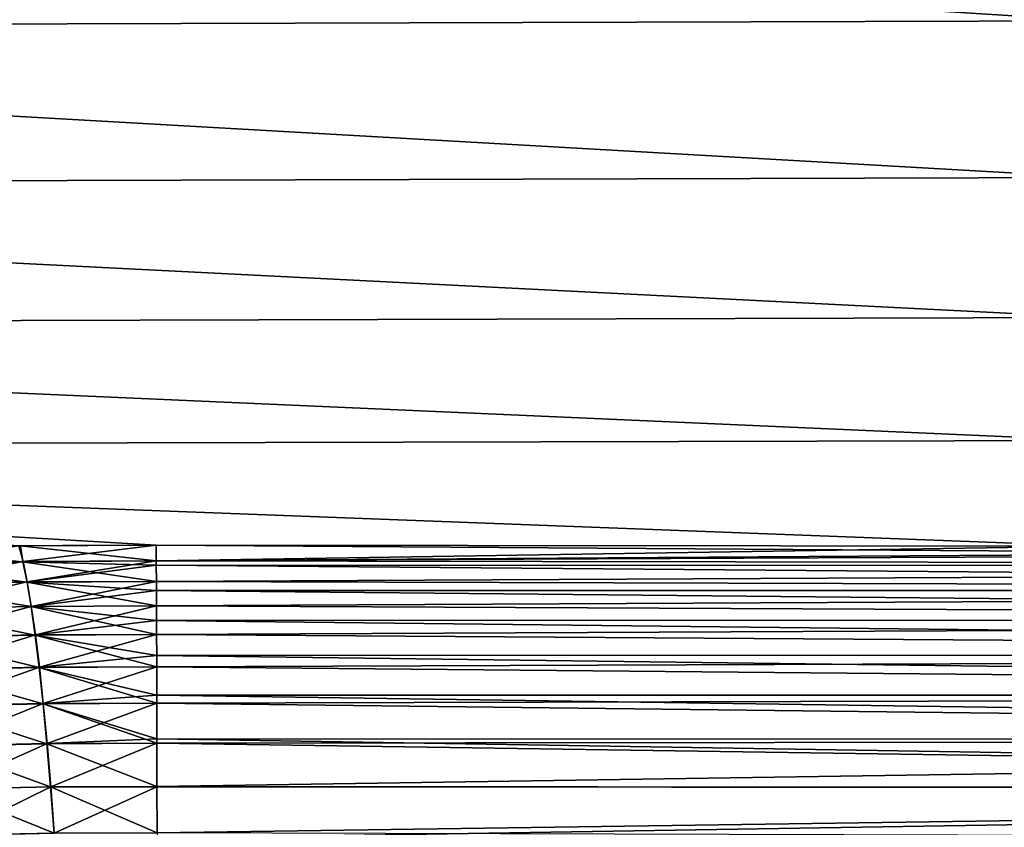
# Model space of a CAD drawing. Header units: metres. Extents: x -2 to 78, y -85 to 85.
# Tile 314 of 500: x 54.69 to 58.18, y 0.36 to 3.23. Entities that reach past the tile are written whole.
import ezdxf

# ---------------------------------------------------------------- set-up
doc = ezdxf.new("R2010")
doc.units = ezdxf.units.M
doc.layers.add('solid_20004802', color=7, linetype='CONTINUOUS')

msp = doc.modelspace()

# ---------------------------------------------------------------- linework, layer by layer
at = {"layer": 'solid_20004802'}
for points in [[(58.496902, 3.845497, -13.285575), (58.496902, 3.229708, -12.098725), (49.188503, 3.817709, -13.183705)], [(58.496902, 3.229683, 12.098675), (58.496902, 3.845463, 13.285513), (49.188503, 3.817484, 13.183293)], [(58.496902, 3.229708, -12.098725), (49.188503, 3.201777, -11.98505), (49.188503, 3.817709, -13.183705)], [(58.496902, 3.229683, 12.098675), (49.188503, 3.817484, 13.183293), (49.188503, 3.201569, 11.98462)], [(58.496902, 3.229708, -12.098725), (58.496902, 2.672193, -10.883413), (49.188503, 3.201777, -11.98505)], [(58.496902, 2.672176, 10.883375), (58.496902, 3.229683, 12.098675), (49.188503, 3.201569, 11.98462)], [(58.496902, 2.672193, -10.883413), (49.188503, 2.645215, -10.757702), (49.188503, 3.201777, -11.98505)], [(58.496902, 2.672176, 10.883375), (49.188503, 3.201569, 11.98462), (49.188503, 2.645025, 10.757254)], [(58.496902, 2.672193, -10.883413), (58.496902, 2.174262, -9.642498), (49.188503, 2.645215, -10.757702)], [(58.496902, 2.174252, 9.642471), (58.496902, 2.672176, 10.883375), (49.188503, 2.645025, 10.757254)], [(58.496902, 2.174262, -9.642498), (49.188503, 2.149354, -9.504599), (49.188503, 2.645215, -10.757702)], [(58.496902, 2.174252, 9.642471), (49.188503, 2.645025, 10.757254), (49.188503, 2.149183, 9.504133)], [(58.496902, 2.174262, -9.642498), (58.496902, 1.737087, -8.378898), (49.188503, 2.149354, -9.504599)], [(58.496902, 1.737083, 8.378884), (58.496902, 2.174252, 9.642471), (49.188503, 2.149183, 9.504133)], [(58.496902, 1.737087, -8.378898), (49.188503, 1.715382, -8.22874), (49.188503, 2.149354, -9.504599)], [(58.496902, 1.737083, 8.378884), (49.188503, 2.149183, 9.504133), (49.188503, 1.715232, 8.228259)], [(58.496902, 1.737087, -8.378898), (58.496914, 1.361565, -7.09509), (49.188503, 1.715382, -8.22874)], [(58.496914, 1.361565, 7.09509), (58.496902, 1.737083, 8.378884), (49.188503, 1.715232, 8.228259)], [(55.170246, 1.366101, -7.084977), (54.682663, 1.362821, -7.067993), (49.188503, 1.715382, -8.22874)], [(58.496914, 1.361565, -7.09509), (55.170246, 1.366101, -7.084977), (49.188503, 1.715382, -8.22874)], [(55.170246, 1.366101, 7.084977), (49.188503, 1.715232, 8.228259), (49.188503, 1.344209, 6.932685)], [(55.170246, 1.366101, 7.084977), (58.496914, 1.361565, 7.09509), (49.188503, 1.715232, 8.228259)], [(54.688995, 1.363106, 7.069128), (55.170246, 1.366101, 7.084977), (49.188503, 1.344209, 6.932685)], [(54.698341, 1.307532, -6.881973), (54.682663, 1.362821, -7.067993), (55.170246, 1.366101, -7.084977)], [(55.170765, 1.309475, 6.897081), (55.170246, 1.366101, 7.084977), (54.688995, 1.363106, 7.069128)], [(55.170765, 1.309475, -6.897081), (54.698341, 1.307532, -6.881973), (55.170246, 1.366101, -7.084977)], [(55.170765, 1.309475, 6.897081), (58.496914, 1.361565, 7.09509), (55.170246, 1.366101, 7.084977)], [(66.138237, 1.291117, -6.898865), (55.170246, 1.366101, -7.084977), (58.496914, 1.361565, -7.09509)], [(66.138237, 1.291117, -6.898865), (55.170765, 1.309475, -6.897081), (55.170246, 1.366101, -7.084977)], [(54.206982, 1.352394, 7.02386), (54.688995, 1.363106, 7.069128), (49.188503, 1.344209, 6.932685)], [(54.697422, 1.306734, 6.881538), (54.688995, 1.363106, 7.069128), (54.206982, 1.352394, 7.02386)], [(54.22818, 1.295882, 6.83665), (54.697422, 1.306734, 6.881538), (54.206982, 1.352394, 7.02386)], [(54.698341, 1.307532, -6.881973), (54.229355, 1.296981, -6.837223), (54.682663, 1.362821, -7.067993)], [(54.697422, 1.306734, 6.881538), (55.170765, 1.309475, 6.897081), (54.688995, 1.363106, 7.069128)], [(55.170765, 1.309475, 6.897081), (62.482407, 1.358961, 7.107624), (58.496914, 1.361565, 7.09509)], [(55.170765, 1.309475, 6.897081), (66.137527, 1.359286, 7.119517), (62.482407, 1.358961, 7.107624)], [(66.138237, 1.291117, 6.898865), (66.137527, 1.359286, 7.119517), (55.170765, 1.309475, 6.897081)], [(54.711823, 1.234386, 6.689057), (54.697422, 1.306734, 6.881538), (54.22818, 1.295882, 6.83665)], [(54.256508, 1.224106, 6.645199), (54.711823, 1.234386, 6.689057), (54.22818, 1.295882, 6.83665)], [(54.257603, 1.225133, -6.645902), (54.229355, 1.296981, -6.837223), (54.698341, 1.307532, -6.881973)], [(54.712681, 1.235132, -6.689587), (54.257603, 1.225133, -6.645902), (54.698341, 1.307532, -6.881973)], [(55.170879, 1.294811, 6.854673), (55.170765, 1.309475, 6.897081), (54.697422, 1.306734, 6.881538)], [(55.171272, 1.236863, 6.704058), (55.170879, 1.294811, 6.854673), (54.697422, 1.306734, 6.881538)], [(54.711823, 1.234386, 6.689057), (55.171272, 1.236863, 6.704058), (54.697422, 1.306734, 6.881538)], [(54.712681, 1.235132, -6.689587), (54.698341, 1.307532, -6.881973), (55.170765, 1.309475, -6.897081)], [(54.712681, 1.235132, -6.689587), (55.170765, 1.309475, -6.897081), (55.170879, 1.294812, -6.854675)], [(55.171272, 1.236863, -6.704058), (54.712681, 1.235132, -6.689587), (55.170879, 1.294812, -6.854675)], [(66.138237, 1.291117, 6.898865), (55.170765, 1.309475, 6.897081), (55.170879, 1.294811, 6.854673)], [(66.138237, 1.291117, -6.898865), (55.170879, 1.294812, -6.854675), (55.170765, 1.309475, -6.897081)], [(66.139076, 1.204364, -6.680005), (55.171272, 1.236863, -6.704058), (55.170879, 1.294812, -6.854675)], [(66.139076, 1.204364, -6.680005), (55.170879, 1.294812, -6.854675), (66.138237, 1.291117, -6.898865)], [(66.138237, 1.291117, 6.898865), (55.170879, 1.294811, 6.854673), (55.171272, 1.236863, 6.704058)], [(66.139076, 1.204364, 6.680005), (66.138237, 1.291117, 6.898865), (55.171272, 1.236863, 6.704058)], [(54.72628, 1.147562, 6.499214), (54.711823, 1.234386, 6.689057), (54.256508, 1.224106, 6.645199)], [(54.285988, 1.138762, -6.457188), (54.257603, 1.225133, -6.645902), (54.712681, 1.235132, -6.689587)], [(54.727085, 1.148256, -6.499818), (54.285988, 1.138762, -6.457188), (54.712681, 1.235132, -6.689587)], [(55.171463, 1.205099, 6.630479), (55.171272, 1.236863, 6.704058), (54.711823, 1.234386, 6.689057)], [(55.171749, 1.149918, 6.513989), (55.171463, 1.205099, 6.630479), (54.711823, 1.234386, 6.689057)], [(54.72628, 1.147562, 6.499214), (55.171749, 1.149918, 6.513989), (54.711823, 1.234386, 6.689057)], [(54.727085, 1.148256, -6.499818), (54.712681, 1.235132, -6.689587), (55.171272, 1.236863, -6.704058)], [(54.727085, 1.148256, -6.499818), (55.171272, 1.236863, -6.704058), (55.171463, 1.205101, -6.630483)], [(66.139076, 1.204364, 6.680005), (55.171272, 1.236863, 6.704058), (55.171463, 1.205099, 6.630479)], [(66.139076, 1.204364, -6.680005), (55.171463, 1.205101, -6.630483), (55.171272, 1.236863, -6.704058)], [(54.284966, 1.137807, 6.456382), (54.72628, 1.147562, 6.499214), (54.256508, 1.224106, 6.645199)], [(55.171749, 1.149918, -6.513989), (54.727085, 1.148256, -6.499818), (55.171463, 1.205101, -6.630483)], [(66.139915, 1.098872, -6.465213), (55.171749, 1.149918, -6.513989), (55.171463, 1.205101, -6.630483)], [(66.139915, 1.098872, -6.465213), (55.171463, 1.205101, -6.630483), (66.139076, 1.204364, -6.680005)], [(66.139076, 1.204364, 6.680005), (55.171463, 1.205099, 6.630479), (55.171749, 1.149918, 6.513989)], [(66.139915, 1.098872, 6.465213), (66.139076, 1.204364, 6.680005), (55.171749, 1.149918, 6.513989)], [(54.740688, 1.046317, 6.313587), (54.72628, 1.147562, 6.499214), (54.284966, 1.137807, 6.456382)], [(54.313343, 1.037033, 6.271774), (54.740688, 1.046317, 6.313587), (54.284966, 1.137807, 6.456382)], [(54.314297, 1.037917, -6.272656), (54.285988, 1.138762, -6.457188), (54.727085, 1.148256, -6.499818)], [(54.741444, 1.04696, -6.314245), (54.314297, 1.037917, -6.272656), (54.727085, 1.148256, -6.499818)], [(55.171989, 1.097802, 6.414511), (55.171749, 1.149918, 6.513989), (54.72628, 1.147562, 6.499214)], [(55.172192, 1.048515, 6.328009), (55.171989, 1.097802, 6.414511), (54.72628, 1.147562, 6.499214)], [(54.740688, 1.046317, 6.313587), (55.172192, 1.048515, 6.328009), (54.72628, 1.147562, 6.499214)], [(54.741444, 1.04696, -6.314245), (54.727085, 1.148256, -6.499818), (55.171749, 1.149918, -6.513989)], [(54.741444, 1.04696, -6.314245), (55.171749, 1.149918, -6.513989), (55.171989, 1.097805, -6.414517)], [(66.139915, 1.098872, 6.465213), (55.171749, 1.149918, 6.513989), (55.171989, 1.097802, 6.414511)], [(66.139915, 1.098872, -6.465213), (55.171989, 1.097805, -6.414517), (55.171749, 1.149918, -6.513989)], [(55.172192, 1.048515, -6.328009), (54.741444, 1.04696, -6.314245), (55.171989, 1.097805, -6.414517)], [(66.140747, 0.974854, -6.256835), (55.171989, 1.097805, -6.414517), (66.139915, 1.098872, -6.465213)], [(66.139915, 1.098872, 6.465213), (55.171989, 1.097802, 6.414511), (55.172192, 1.048515, 6.328009)], [(66.140747, 0.974854, -6.256835), (55.172192, 1.048515, -6.328009), (55.171989, 1.097805, -6.414517)], [(66.140747, 0.974854, 6.256835), (66.139915, 1.098872, 6.465213), (55.172192, 1.048515, 6.328009)], [(54.754932, 0.930934, 6.133773), (54.740688, 1.046317, 6.313587), (54.313343, 1.037033, 6.271774)], [(54.341412, 0.922063, 6.092969), (54.754932, 0.930934, 6.133773), (54.313343, 1.037033, 6.271774)], [(54.342304, 0.922877, -6.093896), (54.314297, 1.037917, -6.272656), (54.741444, 1.04696, -6.314245)], [(54.755642, 0.931526, -6.134463), (54.342304, 0.922877, -6.093896), (54.741444, 1.04696, -6.314245)], [(55.172459, 0.97346, 6.207791), (55.172192, 1.048515, 6.328009), (54.740688, 1.046317, 6.313587)], [(55.172588, 0.93314, 6.148057), (55.172459, 0.97346, 6.207791), (54.740688, 1.046317, 6.313587)], [(54.754932, 0.930934, 6.133773), (55.172588, 0.93314, 6.148057), (54.740688, 1.046317, 6.313587)], [(54.755642, 0.931526, -6.134463), (54.741444, 1.04696, -6.314245), (55.172192, 1.048515, -6.328009)], [(54.755642, 0.931526, -6.134463), (55.172192, 1.048515, -6.328009), (55.172459, 0.973463, -6.207796)], [(66.140747, 0.974854, 6.256835), (55.172192, 1.048515, 6.328009), (55.172459, 0.97346, 6.207791)], [(66.140747, 0.974854, -6.256835), (55.172459, 0.973463, -6.207796), (55.172192, 1.048515, -6.328009)], [(55.172588, 0.93314, -6.148057), (54.755642, 0.931526, -6.134463), (55.172459, 0.973463, -6.207796)], [(66.141548, 0.832911, -6.057216), (55.172459, 0.973463, -6.207796), (66.140747, 0.974854, -6.256835)], [(66.140747, 0.974854, 6.256835), (55.172459, 0.97346, 6.207791), (55.172588, 0.93314, 6.148057)], [(66.141548, 0.832911, -6.057216), (55.172588, 0.93314, -6.148057), (55.172459, 0.973463, -6.207796)], [(66.141548, 0.832911, 6.057216), (66.140747, 0.974854, 6.256835), (55.172588, 0.93314, 6.148057)], [(54.768898, 0.801928, 5.961343), (54.754932, 0.930934, 6.133773), (54.341412, 0.922063, 6.092969)], [(54.368946, 0.793409, 5.921536), (54.768898, 0.801928, 5.961343), (54.341412, 0.922063, 6.092969)], [(54.369785, 0.794156, -5.922476), (54.342304, 0.922877, -6.093896), (54.755642, 0.931526, -6.134463)], [(54.769566, 0.802472, -5.962043), (54.369785, 0.794156, -5.922476), (54.755642, 0.931526, -6.134463)], [(55.172871, 0.83288, 6.01169), (55.172588, 0.93314, 6.148057), (54.754932, 0.930934, 6.133773)], [(55.172939, 0.804065, 5.975312), (55.172871, 0.83288, 6.01169), (54.754932, 0.930934, 6.133773)], [(54.768898, 0.801928, 5.961343), (55.172939, 0.804065, 5.975312), (54.754932, 0.930934, 6.133773)], [(54.769566, 0.802472, -5.962043), (54.755642, 0.931526, -6.134463), (55.172588, 0.93314, -6.148057)], [(54.769566, 0.802472, -5.962043), (55.172588, 0.93314, -6.148057), (55.172871, 0.832884, -6.011694)], [(66.141548, 0.832911, 6.057216), (55.172588, 0.93314, 6.148057), (55.172871, 0.83288, 6.01169)], [(66.141548, 0.832911, -6.057216), (55.172871, 0.832884, -6.011694), (55.172588, 0.93314, -6.148057)], [(55.172939, 0.804065, -5.975312), (54.769566, 0.802472, -5.962043), (55.172871, 0.832884, -6.011694)], [(66.142319, 0.674035, -5.868615), (55.172871, 0.832884, -6.011694), (66.141548, 0.832911, -6.057216)], [(66.141548, 0.832911, 6.057216), (55.172871, 0.83288, 6.01169), (55.172939, 0.804065, 5.975312)], [(66.142319, 0.674035, -5.868615), (55.172939, 0.804065, -5.975312), (55.172871, 0.832884, -6.011694)], [(66.142319, 0.674035, 5.868615), (66.141548, 0.832911, 6.057216), (55.172939, 0.804065, 5.975312)], [(54.782467, 0.660048, 5.797803), (54.768898, 0.801928, 5.961343), (54.368946, 0.793409, 5.921536)], [(54.395714, 0.651817, 5.758976), (54.782467, 0.660048, 5.797803), (54.368946, 0.793409, 5.921536)], [(54.396507, 0.6525, -5.759898), (54.369785, 0.794156, -5.922476), (54.769566, 0.802472, -5.962043)], [(54.783096, 0.660545, -5.798491), (54.396507, 0.6525, -5.759898), (54.769566, 0.802472, -5.962043)], [(55.173214, 0.677091, 5.827624), (55.172939, 0.804065, 5.975312), (54.768898, 0.801928, 5.961343)], [(55.173244, 0.662155, 5.81147), (55.173214, 0.677091, 5.827624), (54.768898, 0.801928, 5.961343)], [(54.782467, 0.660048, 5.797803), (55.173244, 0.662155, 5.81147), (54.768898, 0.801928, 5.961343)], [(54.783096, 0.660545, -5.798491), (54.769566, 0.802472, -5.962043), (55.172939, 0.804065, -5.975312)], [(54.783096, 0.660545, -5.798491), (55.172939, 0.804065, -5.975312), (55.173214, 0.677096, -5.827629)], [(66.142319, 0.674035, 5.868615), (55.172939, 0.804065, 5.975312), (55.173214, 0.677091, 5.827624)], [(66.142319, 0.674035, -5.868615), (55.173214, 0.677096, -5.827629), (55.172939, 0.804065, -5.975312)], [(55.173244, 0.662155, -5.81147), (54.783096, 0.660545, -5.798491), (55.173214, 0.677096, -5.827629)], [(66.143051, 0.499589, -5.693129), (55.173244, 0.662155, -5.81147), (55.173214, 0.677096, -5.827629)], [(66.143051, 0.499589, -5.693129), (55.173214, 0.677096, -5.827629), (66.142319, 0.674035, -5.868615)], [(66.142319, 0.674035, 5.868615), (55.173214, 0.677091, 5.827624), (55.173244, 0.662155, 5.81147)], [(66.142319, 0.674035, 5.868615), (55.173244, 0.662155, 5.81147), (55.173492, 0.508328, 5.657877)], [(66.143051, 0.499589, 5.693129), (66.142319, 0.674035, 5.868615), (55.173492, 0.508328, 5.657877)], [(54.795525, 0.50626, 5.64455), (54.782467, 0.660048, 5.797803), (54.395714, 0.651817, 5.758976)], [(54.421497, 0.498254, 5.606681), (54.795525, 0.50626, 5.64455), (54.395714, 0.651817, 5.758976)], [(54.422253, 0.498875, -5.607553), (54.396507, 0.6525, -5.759898), (54.783096, 0.660545, -5.798491)], [(54.796127, 0.506712, -5.645201), (54.422253, 0.498875, -5.607553), (54.783096, 0.660545, -5.798491)], [(55.173492, 0.508328, 5.657877), (55.173244, 0.662155, 5.81147), (54.782467, 0.660048, 5.797803)], [(54.795525, 0.50626, 5.64455), (55.173492, 0.508328, 5.657877), (54.782467, 0.660048, 5.797803)], [(54.796127, 0.506712, -5.645201), (54.783096, 0.660545, -5.798491), (55.173244, 0.662155, -5.81147)], [(54.796127, 0.506712, -5.645201), (55.173244, 0.662155, -5.81147), (55.173496, 0.506934, -5.656584)], [(66.143051, 0.499589, -5.693129), (55.173496, 0.506934, -5.656584), (55.173244, 0.662155, -5.81147)], [(54.807972, 0.341728, 5.502832), (54.795525, 0.50626, 5.64455), (54.421497, 0.498254, 5.606681)], [(54.446087, 0.333886, 5.465898), (54.807972, 0.341728, 5.502832), (54.421497, 0.498254, 5.606681)], [(54.446815, 0.33445, -5.466688), (54.422253, 0.498875, -5.607553), (54.796127, 0.506712, -5.645201)], [(54.808552, 0.342139, -5.503424), (54.446815, 0.33445, -5.466688), (54.796127, 0.506712, -5.645201)], [(55.173691, 0.343787, 5.51583), (55.173492, 0.508328, 5.657877), (54.795525, 0.50626, 5.64455)], [(54.807972, 0.341728, 5.502832), (55.173691, 0.343787, 5.51583), (54.795525, 0.50626, 5.64455)], [(54.808552, 0.342139, -5.503424), (54.796127, 0.506712, -5.645201), (55.173496, 0.506934, -5.656584)], [(55.173691, 0.343787, -5.51583), (54.808552, 0.342139, -5.503424), (55.173496, 0.506934, -5.656584)], [(66.143051, 0.499589, 5.693129), (55.173492, 0.508328, 5.657877), (55.173691, 0.343787, 5.51583)], [(66.143051, 0.499589, -5.693129), (55.173691, 0.343787, -5.51583), (55.173496, 0.506934, -5.656584)], [(66.143051, 0.499589, 5.693129), (55.173691, 0.343787, 5.51583), (55.17371, 0.323572, 5.499761)], [(66.143745, 0.311275, -5.532616), (55.173691, 0.343787, -5.51583), (66.143051, 0.499589, -5.693129)], [(66.143738, 0.311275, 5.532616), (66.143051, 0.499589, 5.693129), (55.17371, 0.323572, 5.499761)]]:
    msp.add_3dface(points, dxfattribs=at)

doc.saveas('drawing.dxf')
